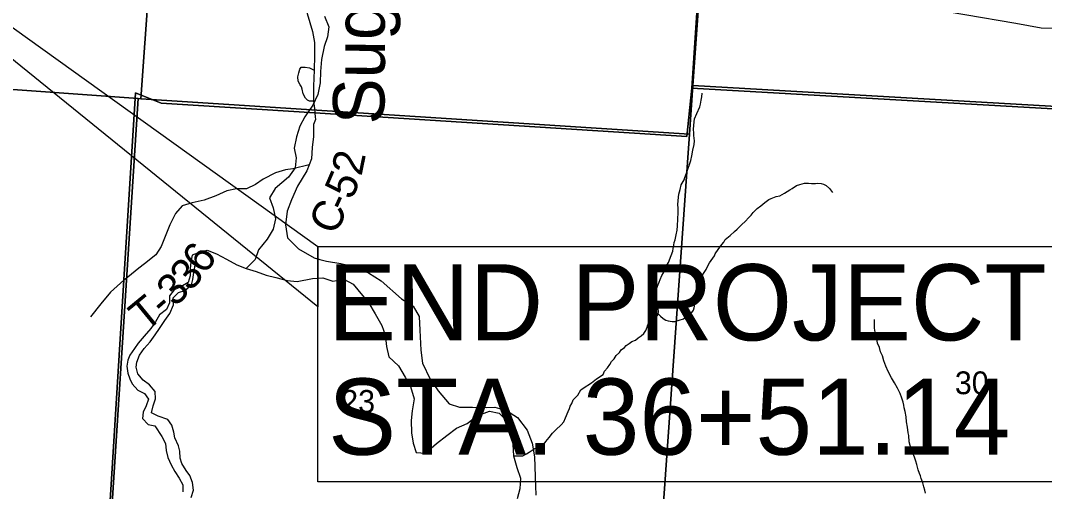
# Model space of a CAD drawing. Extents: x 0 to 34, y 0 to 22.
# Drawn here: x 5.391 to 7.274, y 15.594 to 16.459 of the extents above; entities that cross this region are included whole.
import ezdxf

# ---------------------------------------------------------------- set-up
doc = ezdxf.new("R2010")
doc.units = 0
for name, color, linetype in [('GM_X_Corporation', 7, 'Continuous'), ('GM_X_County_Road', 7, 'Continuous'), ('GM_X_County_Road_Text', 7, 'Continuous'), ('GM_X_Major_River', 7, 'Continuous'), ('GM_X_Minor_River', 7, 'Continuous'), ('GM_X_Minor_River_Text', 7, 'Continuous'), ('GM_X_Section_Text', 7, 'Continuous'), ('GM_X_Township_Road', 7, 'Continuous'), ('GM_X_Township_Road_Text', 7, 'Continuous'), ('SH_Masking', 7, 'Continuous'), ('SH_Text', 7, 'Continuous')]:
    doc.layers.add(name, color=color, linetype=linetype)

msp = doc.modelspace()

# ---------------------------------------------------------------- linework, layer by layer
at = {"layer": 'GM_X_Corporation'}
for points in [[(8.9, 16.2015), (8.9, 20.2763), (8.59, 20.3005), (8.3805, 20.3169), (8.0028, 20.34), (6.9032, 20.4198), (6.8961, 20.3303), (6.835, 19.4037), (6.824, 19.3005), (6.7876, 18.7583), (6.7629, 18.3924), (6.7536, 18.2991), (6.7043, 17.4985), (6.6962, 17.3669), (6.6852, 17.2401), (6.6249, 16.3344), (7.5782, 16.28), (7.7162, 16.2721), (7.873, 16.2628)], [(4.6804, 17.3872), (5.6845, 17.321), (5.612, 16.3148), (5.6072, 16.3154), (4.6087, 16.3871)], [(6.6999, 17.3699), (7.7921, 17.3025), (7.7202, 16.2762), (6.6272, 16.3394), (6.6918, 17.2464)], [(5.6845, 17.321), (6.6918, 17.2464), (6.6272, 16.3394), (6.621, 16.2504), (5.612, 16.3148)], [(4.6087, 16.3871), (5.6072, 16.3154), (5.5415, 15.2956), (4.5353, 15.3628)], [(5.4627, 14.1), (8.9, 14.1), (8.9, 16.2015), (7.873, 16.2628), (7.7162, 16.2721), (7.5782, 16.28), (6.6249, 16.3344), (6.6163, 16.2457), (5.9321, 16.289), (5.8351, 16.2952), (5.6497, 16.3069), (5.6022, 16.3258), (5.5809, 15.9822), (5.4893, 14.5091), (5.4833, 14.4122), (5.4763, 14.3006)], [(6.6272, 16.3394), (7.7202, 16.2762), (7.66, 15.265), (6.5568, 15.3381), (6.621, 16.2504)], [(5.6072, 16.3154), (5.612, 16.3148), (6.621, 16.2504), (6.5568, 15.3381), (6.5491, 15.2271), (5.5415, 15.2956)]]:
    msp.add_lwpolyline(points, close=True, dxfattribs=at)
msp.add_lwpolyline([(3.3441, 14.1), (5.4627, 14.1), (5.4763, 14.3006), (5.4833, 14.4122), (5.4893, 14.5091), (5.5809, 15.9822), (5.6022, 16.3258), (5.6497, 16.3069), (5.8351, 16.2952), (5.9321, 16.289), (6.6163, 16.2457), (6.6249, 16.3344), (6.6852, 17.2401), (6.6962, 17.3669), (6.7043, 17.4985), (6.7536, 18.2991)], dxfattribs=at)
at = {"layer": 'GM_X_County_Road'}
for points in [[(5.8701, 16.8242), (5.891, 16.8023), (5.9225, 16.7742), (5.9468, 16.7506), (5.9631, 16.7309), (5.9729, 16.7149), (5.979, 16.697), (5.9767, 16.6834), (5.9672, 16.667), (5.9459, 16.6408), (5.9303, 16.6131), (5.9231, 16.59), (5.9158, 16.5319), (5.918, 16.4715), (5.9279, 16.4388), (5.9313, 16.4187), (5.9313, 16.3944), (5.9308, 16.3677), (5.9294, 16.3385), (5.9297, 16.311), (5.9312, 16.2975), (5.9323, 16.2885), (5.9328, 16.2817)], [(5.9328, 16.2817), (5.9333, 16.2768), (5.9296, 16.2679), (5.9296, 16.2459), (5.9273, 16.2254), (5.9258, 16.2049), (5.9215, 16.1937), (5.9174, 16.1829), (5.8999, 16.1544), (5.8893, 16.1293), (5.8809, 16.1088), (5.8778, 16.0834), (5.8816, 16.0595), (5.9021, 16.0393), (5.9309, 16.023), (5.9414, 16.02)], [(5.9414, 16.02), (5.9537, 16.0165), (5.9796, 16.0127), (6.0058, 16.0066), (6.0308, 15.9952), (6.054, 15.9808), (6.0912, 15.9477), (6.1128, 15.934), (6.1238, 15.9151), (6.1253, 15.89), (6.1272, 15.8532), (6.1302, 15.8292), (6.1442, 15.8), (6.159, 15.7783), (6.1791, 15.7548), (6.1981, 15.7487), (6.222, 15.7483), (6.2482, 15.7479), (6.263, 15.7483), (6.2843, 15.7422), (6.3048, 15.7297), (6.3226, 15.7061), (6.3317, 15.6822), (6.3359, 15.6575), (6.337, 15.6215), (6.3381, 15.5869)]]:
    msp.add_lwpolyline(points, dxfattribs=at)
at = {"layer": 'GM_X_Major_River'}
for points in [[(5.6465, 15.8929), (5.6564, 15.9079), (5.6655, 15.9204), (5.672, 15.9363), (5.6713, 15.9496), (5.6815, 15.9594), (5.6933, 15.9628), (5.7051, 15.9734), (5.7074, 15.9832), (5.7097, 15.9961), (5.712, 16.0094), (5.7139, 16.0196), (5.7162, 16.0317)], [(5.7162, 16.0317), (5.7063, 16.0276), (5.704, 16.0154), (5.7029, 16.0026), (5.7028, 15.9897), (5.6994, 15.9775), (5.6857, 15.9696), (5.6736, 15.964), (5.6648, 15.953), (5.6647, 15.9401), (5.6594, 15.9282), (5.6465, 15.9179)], [(5.7162, 16.0317), (5.734, 16.037), (5.7514, 16.0301), (5.7695, 16.0202), (5.7884, 16.0103), (5.8058, 16.0034), (5.8239, 15.998), (5.8428, 15.9912), (5.8602, 15.9866), (5.8814, 15.9812), (5.8996, 15.9796), (5.9276, 15.9848), (5.9465, 15.9863), (5.9654, 15.9802), (5.9851, 15.9839), (6.0025, 15.9748), (6.0312, 15.9398), (6.0432, 15.92), (6.0553, 15.8988), (6.0613, 15.8813), (6.0635, 15.8601), (6.0679, 15.8411), (6.0861, 15.8244), (6.0981, 15.8038), (6.1079, 15.7864), (6.1146, 15.7636), (6.1108, 15.7416), (6.1092, 15.7242), (6.1099, 15.7014), (6.1129, 15.6825), (6.1181, 15.665), (6.1355, 15.6642), (6.156, 15.6816), (6.175, 15.6967), (6.1924, 15.7103), (6.2121, 15.7186), (6.2304, 15.7329), (6.2531, 15.7412), (6.2712, 15.7374), (6.2916, 15.7161), (6.2984, 15.6978), (6.296, 15.6797), (6.2975, 15.6592), (6.3035, 15.6379), (6.3102, 15.6182), (6.3087, 15.5985), (6.3041, 15.5803)], [(5.6465, 15.9179), (5.6389, 15.9054), (5.6302, 15.8929), (5.6185, 15.8789), (5.6072, 15.866), (5.6004, 15.8565), (5.592, 15.8443), (5.5883, 15.8349), (5.5864, 15.8242), (5.5879, 15.811), (5.5917, 15.8007), (5.5962, 15.7913), (5.6064, 15.7799), (5.6189, 15.7738), (5.6264, 15.7632), (5.6219, 15.7511), (5.6162, 15.7393), (5.6151, 15.7276), (5.6253, 15.7166), (5.6378, 15.7143)], [(5.6438, 15.7321), (5.6317, 15.7382), (5.6347, 15.7511), (5.6393, 15.7636), (5.6385, 15.7772), (5.6283, 15.7894), (5.6162, 15.7981), (5.6064, 15.8098), (5.6038, 15.822), (5.6049, 15.8315), (5.6098, 15.844), (5.6181, 15.8565), (5.6291, 15.8686), (5.6385, 15.8812), (5.6465, 15.8929)], [(5.7046, 15.5826), (5.7092, 15.5959), (5.7073, 15.6099), (5.7024, 15.6228), (5.6956, 15.6323), (5.6877, 15.6452), (5.6843, 15.6551), (5.6836, 15.6676), (5.6813, 15.6778), (5.6746, 15.692), (5.673, 15.7025), (5.6689, 15.7157), (5.6619, 15.7259), (5.6438, 15.7321)], [(5.6378, 15.7143), (5.651, 15.6949), (5.6574, 15.682), (5.6585, 15.6691), (5.6615, 15.6563), (5.668, 15.6426), (5.6744, 15.6305), (5.6823, 15.6183), (5.6895, 15.6062), (5.6891, 15.5933)]]:
    msp.add_lwpolyline(points, dxfattribs=at)
at = {"layer": 'GM_X_Minor_River'}
for points in [[(5.9495, 16.4671), (5.9578, 16.4474), (5.9555, 16.4292), (5.9494, 16.411), (5.944, 16.3875), (5.9424, 16.3655), (5.9416, 16.3443), (5.9377, 16.3231), (5.9286, 16.3034), (5.9134, 16.2822), (5.9043, 16.2648), (5.8981, 16.2451), (5.8943, 16.2246), (5.898, 16.2064), (5.8957, 16.1882), (5.8835, 16.1708), (5.8592, 16.1504), (5.8486, 16.133), (5.8553, 16.1147), (5.8598, 16.0943), (5.8552, 16.0753), (5.8446, 16.0571), (5.8286, 16.0375), (5.8225, 16.02), (5.8058, 16.0034)], [(6.2975, 15.6592), (6.3143, 15.6591), (6.3209, 15.6631), (6.3262, 15.6657), (6.3354, 15.672), (6.3461, 15.6771), (6.3534, 15.6812), (6.3569, 15.6853), (6.363, 15.6928), (6.3692, 15.7007), (6.375, 15.707), (6.385, 15.7163), (6.3901, 15.7216), (6.3932, 15.7287), (6.3976, 15.7404), (6.4003, 15.7461), (6.4016, 15.7502), (6.4043, 15.7551), (6.4071, 15.7623), (6.4156, 15.7709), (6.4214, 15.7803), (6.4256, 15.7832), (6.4409, 15.7932), (6.4502, 15.8007), (6.4621, 15.8088), (6.4648, 15.8145), (6.4702, 15.8208), (6.4745, 15.8272), (6.4776, 15.8325), (6.4822, 15.8374), (6.4858, 15.8434), (6.4919, 15.849), (6.4954, 15.8538), (6.5015, 15.8579), (6.5047, 15.862), (6.51, 15.8654), (6.5146, 15.8691), (6.5215, 15.8716), (6.5265, 15.8757), (6.5319, 15.8794), (6.5369, 15.8839), (6.5407, 15.8895), (6.5431, 15.8956), (6.5443, 15.8997), (6.5474, 15.9042), (6.552, 15.9068), (6.5548, 15.9113), (6.5601, 15.9143), (6.5628, 15.9184), (6.5637, 15.9233), (6.5634, 15.9305), (6.5613, 15.9378), (6.5591, 15.9435), (6.5581, 15.9519), (6.5582, 15.9587), (6.5622, 15.9708), (6.565, 15.978), (6.567, 15.9829), (6.5702, 15.9904), (6.5729, 15.9953), (6.5776, 16.0062), (6.582, 16.0145), (6.5871, 16.027), (6.5903, 16.0349), (6.5907, 16.0398), (6.592, 16.0459), (6.5928, 16.0512), (6.5944, 16.0561), (6.5965, 16.0652), (6.5981, 16.0735), (6.599, 16.0818), (6.6002, 16.1061), (6.6, 16.1145), (6.5997, 16.1202), (6.5999, 16.1285), (6.6012, 16.1399), (6.604, 16.1486), (6.6057, 16.1569), (6.6108, 16.166), (6.6124, 16.1705), (6.6159, 16.1803), (6.6187, 16.1879), (6.6211, 16.1943), (6.6231, 16.2018), (6.6252, 16.2105), (6.6273, 16.2208), (6.6293, 16.2314), (6.6298, 16.2378), (6.6292, 16.2427), (6.6289, 16.2477), (6.6286, 16.2523), (6.6283, 16.2587), (6.6288, 16.2667), (6.6302, 16.2781), (6.6345, 16.2879), (6.64, 16.3003), (6.6412, 16.3052), (6.6425, 16.3124), (6.6437, 16.3185), (6.6442, 16.3257)], [(6.5636, 15.9203), (6.5677, 15.9157), (6.5726, 15.9114), (6.5774, 15.9083), (6.5816, 15.9074), (6.5888, 15.9058), (6.5937, 15.9061), (6.6097, 15.9111), (6.6158, 15.916), (6.6231, 15.92), (6.6285, 15.9268), (6.6297, 15.9313), (6.6306, 15.9381), (6.6315, 15.9438), (6.6316, 15.951), (6.6333, 15.9601), (6.6361, 15.9692), (6.6389, 15.9794), (6.6432, 15.9865), (6.6456, 15.9926), (6.6514, 16.0012), (6.6553, 16.0095), (6.6577, 16.014), (6.667, 16.0264), (6.6682, 16.0305), (6.6737, 16.038), (6.6806, 16.0474), (6.6841, 16.0519), (6.6865, 16.0564), (6.6957, 16.0639), (6.7038, 16.0713), (6.7088, 16.0758), (6.7165, 16.0836), (6.7238, 16.09), (6.7296, 16.0967), (6.7342, 16.1016), (6.7381, 16.1061), (6.7454, 16.1135), (6.7523, 16.1187), (6.7593, 16.1243), (6.7666, 16.1299), (6.7708, 16.1317), (6.7803, 16.1354), (6.7868, 16.1368), (6.7955, 16.1416), (6.8005, 16.1449), (6.8055, 16.1478), (6.8097, 16.1504), (6.8174, 16.1556), (6.8239, 16.1578), (6.8326, 16.1599), (6.8398, 16.1602), (6.8455, 16.1597), (6.8527, 16.1596), (6.8569, 16.1603), (6.8629, 16.1594), (6.8674, 16.1582), (6.8719, 16.1558), (6.8786, 16.15), (6.8838, 16.1431)], [(7.0548, 15.5907), (7.0534, 15.596), (7.0516, 15.6025), (7.0498, 15.6097), (7.0469, 15.6174), (7.0455, 15.6223), (7.044, 15.6269), (7.0415, 15.6334), (7.0387, 15.6433), (7.0369, 15.6491), (7.0343, 15.6567), (7.0314, 15.664), (7.0289, 15.6708), (7.0268, 15.6781), (7.025, 15.6846), (7.0241, 15.6964), (7.023, 15.7017), (7.0217, 15.712), (7.02, 15.7219), (7.019, 15.731), (7.0173, 15.7405), (7.0159, 15.7474), (7.0148, 15.7524), (7.0138, 15.7577), (7.0113, 15.7653), (7.008, 15.7734), (7.0036, 15.7833), (6.9981, 15.7933), (6.9922, 15.8025), (6.9864, 15.8144), (6.982, 15.8236), (6.9784, 15.8335), (6.9755, 15.843), (6.9722, 15.8503), (6.9705, 15.8579), (6.9668, 15.866), (6.9651, 15.874), (6.9629, 15.882), (6.9623, 15.8862), (6.9613, 15.8938), (6.9611, 15.9094)]]:
    msp.add_lwpolyline(points, dxfattribs=at)
at = {"layer": 'GM_X_Township_Road'}
msp.add_line((7.2207, 16.4531), (6.7536, 16.5335), dxfattribs=at)
for points in [[(7.5441, 16.3069), (7.5321, 16.3159), (7.5097, 16.3277), (7.4448, 16.3683), (7.3966, 16.3984), (7.3654, 16.4132), (7.3377, 16.4272), (7.321, 16.436), (7.3062, 16.4417), (7.2959, 16.444), (7.2675, 16.4451), (7.2207, 16.4531)], [(5.9297, 16.311), (5.9225, 16.3106), (5.9185, 16.3124), (5.9148, 16.3163), (5.9108, 16.3239), (5.9087, 16.3325), (5.9075, 16.3373), (5.905, 16.3408), (5.9016, 16.3477), (5.9008, 16.3553), (5.9024, 16.3629), (5.9046, 16.3692), (5.907, 16.3731), (5.9142, 16.3731), (5.9225, 16.3719), (5.9308, 16.3677)], [(5.9215, 16.1937), (5.8917, 16.1866), (5.8782, 16.1848), (5.8599, 16.1793), (5.8373, 16.1675), (5.8231, 16.1577), (5.8065, 16.1498), (5.7882, 16.1498), (5.7703, 16.146), (5.7497, 16.1369), (5.7283, 16.1287), (5.7066, 16.1239), (5.6879, 16.1185), (5.6758, 16.1045), (5.6655, 16.0838), (5.6494, 16.0437), (5.6396, 16.0283), (5.6187, 16.0119), (5.6086, 16.004)], [(5.6086, 16.004), (5.5879, 15.9876), (5.5811, 15.9817), (5.5564, 15.9601), (5.5384, 15.9387), (5.5196, 15.9144)]]:
    msp.add_lwpolyline(points, dxfattribs=at)
at = {"layer": 'SH_Masking'}
msp.add_lwpolyline([(5.9375, 16.0436), (7.4049, 16.0436), (7.4049, 15.6115), (5.9375, 15.6115)], close=True, dxfattribs=at)
at = {"layer": 'SH_Text'}
for points in [[(4.7411, 16.9014), (5.9375, 16.0436), (5.9375, 15.9329)], [(5.9375, 16.0436), (7.4049, 16.0436), (7.4049, 15.6115), (5.9375, 15.6115)]]:
    msp.add_lwpolyline(points, close=True, dxfattribs=at)

# ---------------------------------------------------------------- texts
at = {"layer": 'GM_X_County_Road_Text'}
for s, rotation, p in [('2', 78.3586, (6.0177, 16.1718)), ('5', 66.713, (6.0001, 16.1276)), ('C', 65.1724, (5.9701, 16.0625)), ('-', 65.3944, (5.9898, 16.1051))]:
    msp.add_text(s, height=0.0568, rotation=rotation, dxfattribs=at).set_placement(p)
at = {"layer": 'GM_X_Minor_River_Text'}
msp.add_text('Sugar', height=0.09469, rotation=89.4916, dxfattribs=at).set_placement((6.0598, 16.2678))
at = {"layer": 'GM_X_Section_Text'}
for s, p in [('30', (7.1088, 15.7724)), ('23', (5.9805, 15.7382))]:
    msp.add_text(s, height=0.04186, rotation=0, dxfattribs=at).set_placement(p)
at = {"layer": 'GM_X_Township_Road_Text'}
for s, rotation, p in [('6', 54.4626, (5.7297, 15.9903)), ('3', 49.2722, (5.7034, 15.9594)), ('3', 44.6517, (5.6751, 15.9312)), ('T', 39.3855, (5.6204, 15.8851)), ('-', 40.8273, (5.6544, 15.9131))]:
    msp.add_text(s, height=0.0568, rotation=rotation, dxfattribs=at).set_placement(p)
at = {"layer": 'SH_Text'}
for s, p in [('END PROJECT', (5.9565, 15.8712)), ('STA. 36+51.14', (5.9565, 15.6612))]:
    msp.add_text(s, height=0.14, dxfattribs=at).set_placement(p)

doc.saveas('drawing.dxf')
